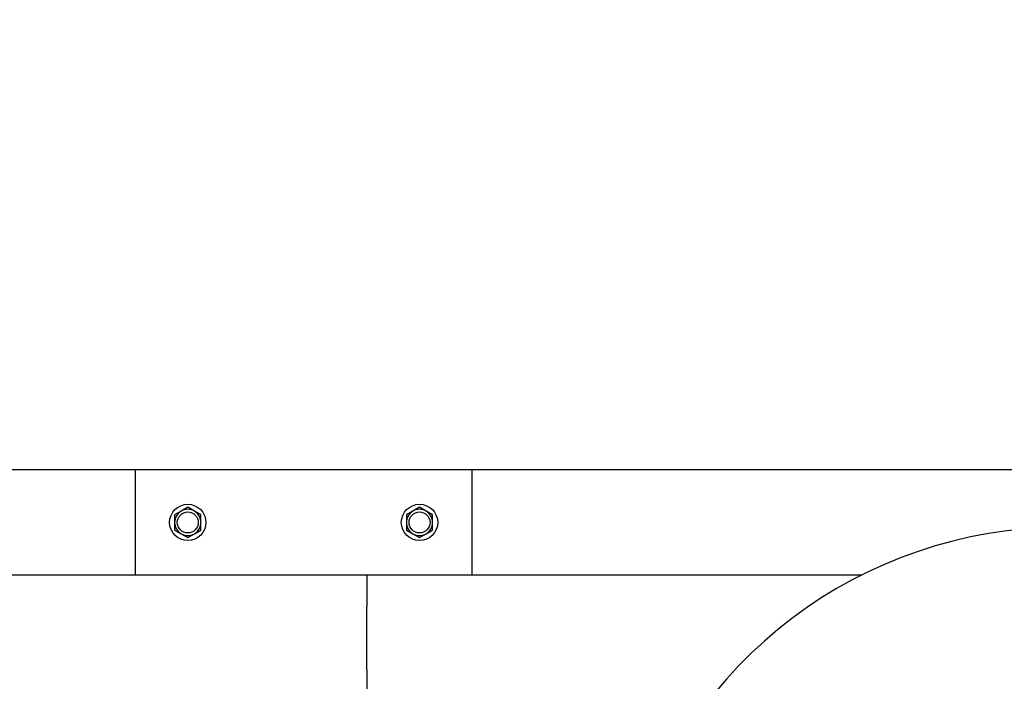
# Model space of a CAD drawing. Header units: inches. Extents: x 5 to 1128, y -85 to 748.
# Tile 679 of 693: x 634.6 to 646.28, y 697.43 to 705.28. Entities that reach past the tile are written whole.
import ezdxf

# ---------------------------------------------------------------- set-up
doc = ezdxf.new("R2010")
doc.units = ezdxf.units.IN
doc.header["$LTSCALE"] = 32
doc.header["$MEASUREMENT"] = 0
doc.layers.add('Dimension (ANSI)', color=7, linetype='Continuous', lineweight=25)
doc.layers.add('Visible (ANSI)', color=7, linetype='Continuous', lineweight=30)
doc.styles.add('Note Text (ANSI)', font='tahoma.ttf')
doc.dimstyles.new('SB Fraction-16 (ANSI)', dxfattribs={"dimscale": 32, "dimtxt": 0.125, "dimasz": 0.098425, "dimexe": 0.125, "dimexo": 0.0625, "dimgap": 0.031496, "dimtad": 0, "dimtih": 1, "dimtoh": 1, "dimdec": 4, "dimrnd": 1e-08, "dimzin": 0, "dimdsep": 46, "dimlunit": 5, "dimtxsty": 'Note Text (ANSI)', "dimcen": 0.09, "dimdle": 0.393701, "dimclrd": 256, "dimclre": 256, "dimclrt": 256, "dimadec": 0, "dimazin": 3, "dimtfac": 0.96, "dimtofl": 0, "dimtmove": 0, "dimatfit": 3, "dimfxl": 1, "dimfrac": 2, "dimtolj": 1, "dimtzin": 12, "dimlwd": -1, "dimlwe": -1, "dimarcsym": 0})

# ---------------------------------------------------------------- blocks, each defined once
blk = doc.blocks.new('*D18')
at = {"layer": 'Defpoints', "color": 0, "transparency": 16777216}
for p in [(736.781, 720.097), (484.781, 699.94), (736.781, 699.94)]:
    blk.add_point(p, dxfattribs=at)
at = {"layer": 'Dimension (ANSI)', "transparency": 16777216}
for p, q in [((484.781, 701.94), (484.781, 724.097)), ((736.781, 701.94), (736.781, 724.097)), ((487.93, 720.097), (607.035, 720.097)), ((733.631, 720.097), (617.526, 720.097))]:
    blk.add_line(p, q, dxfattribs=at)
for points in [[(487.93, 720.622), (487.93, 719.572), (484.781, 720.097)], [(733.631, 720.622), (733.631, 719.572), (736.781, 720.097)]]:
    blk.add_solid(points, dxfattribs=at)
at = {"layer": 'Dimension (ANSI)', "transparency": 16777216, "insert": (608.043, 722.181), "char_height": 4, "attachment_point": 1, "style": 'Note Text (ANSI)'}
blk.add_mtext('\\A1;252', dxfattribs=at)

msp = doc.modelspace()

# ---------------------------------------------------------------- linework, layer by layer
at = {"layer": 'Visible (ANSI)'}
for p, q in [((635.96813, 699.93978), (606.46813, 699.93978)), ((635.96813, 699.93978), (635.96813, 698.68978)), ((639.96813, 699.93978), (635.96813, 699.93978)), ((653.96813, 699.93978), (639.96813, 699.93978)), ((639.96813, 698.68978), (639.96813, 699.93978)), ((636.59313, 699.49491), (636.51513, 699.44988)), ((636.67113, 699.44988), (636.59313, 699.49491)), ((639.34313, 699.49491), (639.26513, 699.44988)), ((639.42113, 699.44988), (639.34313, 699.49491)), ((636.51513, 699.44988), (636.43713, 699.40485)), ((636.43713, 699.40485), (636.43713, 699.31478)), ((636.74913, 699.40485), (636.67113, 699.44988)), ((636.74913, 699.31478), (636.74913, 699.40485)), ((639.26513, 699.44988), (639.18713, 699.40485)), ((639.18713, 699.40485), (639.18713, 699.31478)), ((639.49913, 699.40485), (639.42113, 699.44988)), ((639.49913, 699.31478), (639.49913, 699.40485)), ((636.43713, 699.31478), (636.43713, 699.22471)), ((636.74913, 699.22471), (636.74913, 699.31478)), ((639.18713, 699.31478), (639.18713, 699.22471)), ((639.49913, 699.22471), (639.49913, 699.31478)), ((636.43713, 699.22471), (636.51513, 699.17968)), ((636.51513, 699.17968), (636.59313, 699.13465)), ((636.59313, 699.13465), (636.67113, 699.17968)), ((636.67113, 699.17968), (636.74913, 699.22471)), ((639.18713, 699.22471), (639.26513, 699.17968)), ((639.26513, 699.17968), (639.34313, 699.13465)), ((639.34313, 699.13465), (639.42113, 699.17968)), ((639.42113, 699.17968), (639.49913, 699.22471)), ((638.71813, 698.68978), (570.21813, 698.68978)), ((638.71813, 698.68978), (638.71813, 698.31478)), ((644.58845, 698.68978), (638.71813, 698.68978)), ((638.71813, 697.56478), (638.71813, 698.31478)), ((638.71813, 697.56478), (638.71813, 697.18978))]:
    msp.add_line(p, q, dxfattribs=at)
for centre, radius in [((636.59313, 699.31478), 0.216), ((639.34313, 699.31478), 0.216), ((636.59313, 699.31478), 0.1248), ((639.34313, 699.31478), 0.1248)]:
    msp.add_circle(centre, radius, dxfattribs=at)
for centre, radius, start, end in [((636.59313, 699.31478), 0.156, 60, 120), ((639.34313, 699.31478), 0.156, 60, 120), ((636.59313, 699.31478), 0.156, 120, 180), ((636.59313, 699.31478), 0.156, 0, 60), ((639.34313, 699.31478), 0.156, 120, 180), ((639.34313, 699.31478), 0.156, 0, 60), ((636.59313, 699.31478), 0.156, 180, 240), ((636.59313, 699.31478), 0.156, 300, 0), ((639.34313, 699.31478), 0.156, 180, 240), ((639.34313, 699.31478), 0.156, 300, 0), ((646.97313, 693.93978), 5.315, 15.691698, 164.308302), ((636.59313, 699.31478), 0.156, 240, 300), ((639.34313, 699.31478), 0.156, 240, 300)]:
    msp.add_arc(centre, radius, start, end, dxfattribs=at)

# ---------------------------------------------------------------- dimensions: what is measured, and where the dimension line sits
at = {"layer": 'Dimension (ANSI)'}
dim = msp.add_linear_dim(base=(736.78063, 720.09726), p1=(484.78063, 699.93978), p2=(736.78063, 699.93978), dimstyle='SB Fraction-16 (ANSI)', override={"dimgap": 0.031496, "dimtih": 0, "dimtoh": 0, "dimdec": 4, "dimtol": 0, "dimlim": 0, "dimtp": 0, "dimtm": 0, "dimtdec": 2, "dimatfit": 1}, dxfattribs=at)
dim.commit()
dim.dimension.update_dxf_attribs({"geometry": '*D18', "text_midpoint": (612.28063, 720.09726), "dimtype": 160})

doc.saveas('drawing.dxf')
